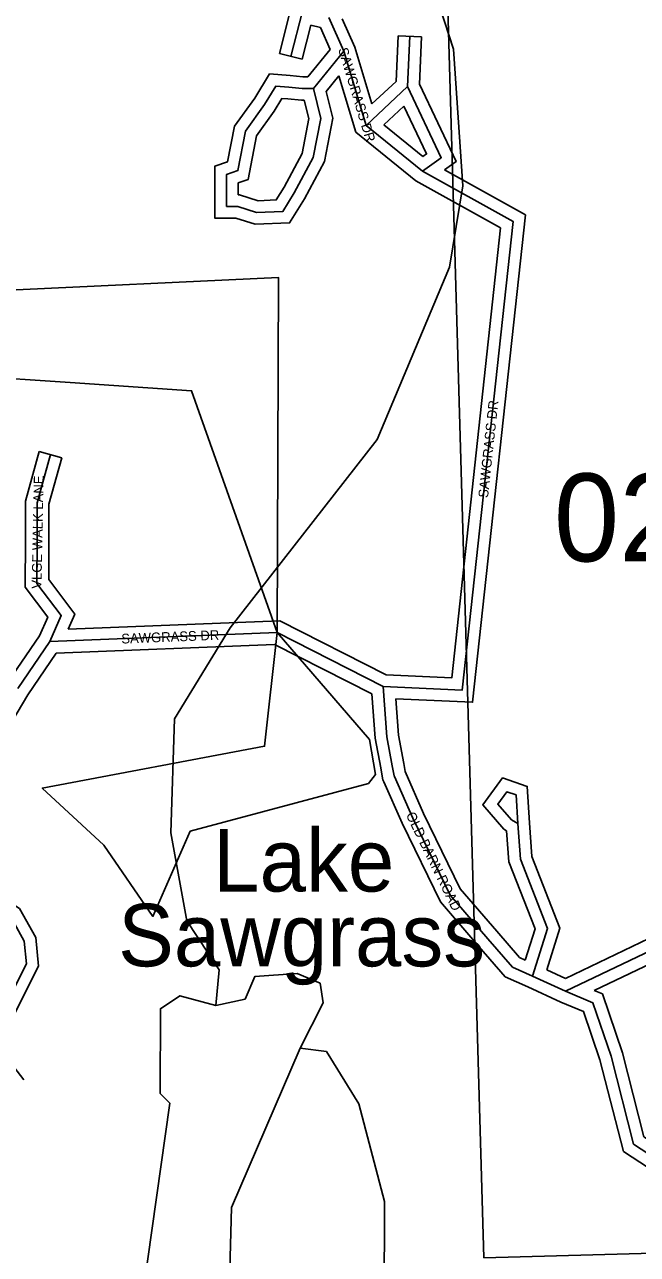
# Model space of a CAD drawing. Extents: x 418523 to 616617, y 1878279 to 2196743.
# Drawn here: x 538838 to 540407, y 2125567 to 2128715 of the extents above; entities that cross this region are included whole.
import ezdxf

# ---------------------------------------------------------------- set-up
doc = ezdxf.new("R2010")
doc.units = 0
for name, color, linetype in [('Level 1', 7, 'Continuous'), ('Level 2', 7, 'Continuous'), ('Level 31', 7, 'Continuous'), ('Level 32', 7, 'Continuous'), ('Level 34', 7, 'Continuous'), ('Level 41', 7, 'Continuous'), ('Level 5', 7, 'Continuous'), ('Level 7', 7, 'Continuous')]:
    doc.layers.add(name, color=color, linetype=linetype)

msp = doc.modelspace()

# ---------------------------------------------------------------- linework, layer by layer
at = {"layer": 'Level 1'}
for p, q in [((539858.598, 2130937.691), (540014.093, 2125557.777)), ((540014.093, 2125557.777), (542410.609, 2125623.264))]:
    msp.add_line(p, q, dxfattribs=at)
at = {"layer": 'Level 31'}
for p, q in [((539519.947, 2128633.342), (539549.39, 2128749.625)), ((539655.22, 2128646.725), (539616.635, 2128733.042)), ((539818.594, 2128556.005), (539824.064, 2128685.094)), ((539655.22, 2128646.725), (539577.504, 2128551.328)), ((539712.429, 2128456.699), (539655.22, 2128646.725)), ((539818.594, 2128556.005), (539712.429, 2128456.699)), ((539856.445, 2128339.492), (539712.429, 2128456.699)), ((538820.861, 2127015.046), (538902.772, 2127135.521)), ((538902.772, 2127135.521), (539484.863, 2127158.365)), ((539484.863, 2127158.365), (539755.837, 2127020.382)), ((540101.018, 2126669.774), (540084.3, 2126678.92)), ((540023.921, 2126374.713), (540086.884, 2126301.775)), ((540223.189, 2126240.238), (540545.347, 2126394.496)), ((540086.884, 2126301.775), (540138.314, 2126278.696)), ((540138.314, 2126278.696), (540223.189, 2126240.238))]:
    msp.add_line(p, q, dxfattribs=at)
for points in [[(539577.504, 2128551.328), (539596.53, 2128474.893), (539576.935, 2128374.945), (539528.615, 2128283.816), (539499.396, 2128236.632), (539432.087, 2128233.941), (539383.795, 2128249.371), (539355.043, 2128249.464), (539355.307, 2128331.292), (539384.091, 2128341.017), (539403.691, 2128442.422), (539452.252, 2128510.272), (539481.155, 2128557.094), (539514.954, 2128554.439)], [(539514.954, 2128554.439), (539548.751, 2128551.421), (539577.504, 2128551.328)], [(539856.445, 2128339.492), (539904.897, 2128373.886), (539818.594, 2128556.005)], [(539755.837, 2127020.382), (539958.345, 2127011.366), (540088.58, 2128211.093), (539856.445, 2128339.492)], [(538902.772, 2127135.521), (538932.056, 2127201.98), (538869.761, 2127284.374), (538870.125, 2127396.386), (538870.43, 2127490.943), (538904.321, 2127614.121)], [(539779.199, 2126817.373), (539765.219, 2126891.609), (539755.837, 2127020.382)], [(539785.114, 2126789.715), (539784.171, 2126791.536), (539779.199, 2126817.373)], [(540023.921, 2126374.713), (539927.905, 2126485.945), (539831.85, 2126683.006), (539785.114, 2126789.715)], [(540084.3, 2126678.92), (540049.355, 2126719.037), (540072.84, 2126750.966), (540096.196, 2126742.889), (540101.018, 2126669.774)], [(540101.018, 2126669.774), (540107.36, 2126578.47), (540176.938, 2126400.77), (540138.314, 2126278.696)], [(538538.421, 2126540.633), (538732.536, 2126475.631), (538802.537, 2126430.67), (538837.409, 2126368.367), (538843.224, 2126310.159), (538784.39, 2126193.609), (538748.939, 2126076.983), (538812.816, 2125994.946)], [(540223.189, 2126240.238), (540293.242, 2126210.918), (540339.568, 2126073.662), (540397.306, 2125849.086), (540531.632, 2125760.646), (540748.001, 2125735.951), (540817.919, 2125663.717)]]:
    msp.add_lwpolyline(points, dxfattribs=at)
at = {"layer": 'Level 32'}
for p, q in [((539490.865, 2128640.706), (539521.7, 2128762.487)), ((539549.03, 2128625.978), (539571.155, 2128713.358)), ((539571.155, 2128713.357), (539595.226, 2128707.421)), ((539620.291, 2128651.348), (539595.226, 2128707.421)), ((539683.395, 2128657.211), (539650.9, 2128729.901)), ((539789.14, 2128569.532), (539794.09, 2128686.364)), ((539794.09, 2128686.364), (539854.038, 2128683.823)), ((539848.883, 2128562.147), (539854.038, 2128683.823)), ((539490.865, 2128640.706), (539549.03, 2128625.978)), ((539620.291, 2128651.348), (539563.286, 2128581.374)), ((539727.225, 2128511.619), (539683.394, 2128657.212)), ((539642.785, 2128583.961), (539610.242, 2128544.012)), ((539686.356, 2128439.238), (539642.785, 2128583.961)), ((539789.14, 2128569.532), (539727.226, 2128511.619)), ((539809.08, 2128506.024), (539758.026, 2128458.269)), ((539857.686, 2128377.162), (539758.027, 2128458.269)), ((539839.584, 2128314.534), (539686.355, 2128439.238)), ((538875.396, 2127622.08), (538933.247, 2127606.161)), ((538949.596, 2127167.381), (539491.505, 2127188.649)), ((539491.504, 2127188.649), (539763.662, 2127050.064)), ((538795.555, 2127031.181), (538876.424, 2127150.123)), ((538919.073, 2127106.136), (539478.222, 2127128.079)), ((539478.223, 2127128.079), (539727.146, 2127001.325)), ((538846.179, 2126998.923), (538919.073, 2127106.136)), ((538583.238, 2126557.263), (538846.179, 2126998.922)), ((539812.205, 2126802.638), (539808.658, 2126823.043)), ((540072.228, 2126651.327), (540065.2, 2126655.173)), ((540222.84, 2126273.332), (540531.637, 2126421.193)), ((540046.631, 2126394.316), (540105.241, 2126326.418)), ((540001.212, 2126355.109), (540068.527, 2126277.129)), ((540296.499, 2126242.077), (540559.059, 2126367.798)), ((540105.242, 2126326.418), (540119.871, 2126319.855)), ((540174.95, 2126295.032), (540222.84, 2126273.332)), ((540068.526, 2126277.129), (540126.033, 2126251.326)), ((540126.033, 2126251.326), (540211.205, 2126212.731))]:
    msp.add_line(p, q, dxfattribs=at)
for points in [[(539610.242, 2128544.012), (539627.254, 2128475.666), (539605.521, 2128364.814), (539554.65, 2128268.875), (539516.515, 2128207.291), (539427.998, 2128203.752), (539379.071, 2128219.386), (539324.945, 2128219.561), (539325.376, 2128352.846), (539357.948, 2128363.851), (539375.48, 2128454.552), (539427.26, 2128526.901), (539465.246, 2128588.436), (539517.624, 2128584.321)], [(539517.624, 2128584.321), (539550.136, 2128581.417), (539563.286, 2128581.374)], [(539912.721, 2128342.648), (539942.786, 2128363.991), (539848.883, 2128562.146)], [(539554.037, 2128521.401), (539565.807, 2128474.12), (539548.35, 2128385.076), (539502.58, 2128298.758), (539482.278, 2128265.972), (539436.177, 2128264.129), (539388.519, 2128279.357), (539385.14, 2128279.368), (539385.238, 2128309.738), (539410.234, 2128318.184), (539431.903, 2128430.292), (539477.244, 2128493.643), (539497.064, 2128525.751), (539512.285, 2128524.556)], [(539512.285, 2128524.556), (539547.366, 2128521.424), (539554.038, 2128521.402)], [(539857.686, 2128377.163), (539867.009, 2128383.781), (539809.08, 2128506.025)], [(539788.211, 2126988.91), (539985.134, 2126980.143), (540120.559, 2128227.689), (539912.721, 2128342.648)], [(539763.662, 2127050.064), (539931.558, 2127042.589), (540056.601, 2128194.497), (539839.585, 2128314.534)], [(538876.424, 2127150.123), (538897.495, 2127197.946), (538839.728, 2127274.353), (538840.124, 2127396.483), (538840.443, 2127495.042), (538875.396, 2127622.08)], [(538949.596, 2127167.382), (538966.618, 2127206.012), (538899.794, 2127294.396), (538900.125, 2127396.289), (538900.418, 2127486.843), (538933.247, 2127606.161)], [(539749.716, 2126811.821), (539735.421, 2126887.731), (539727.146, 2127001.326)], [(539808.68, 2126822.926), (539795.015, 2126895.487), (539788.21, 2126988.91)], [(539758.024, 2126776.789), (539755.531, 2126781.605), (539749.739, 2126811.704)], [(540046.631, 2126394.316), (539953.165, 2126502.596), (539859.086, 2126695.601), (539812.205, 2126802.638)], [(540065.2, 2126655.173), (540010.95, 2126717.454), (540061.765, 2126786.54), (540124.821, 2126764.734), (540130.977, 2126671.402)], [(540001.211, 2126355.11), (539902.647, 2126469.294), (539804.615, 2126670.41), (539758.024, 2126776.789)], [(540130.977, 2126671.402), (540136.971, 2126585.131), (540208.74, 2126401.831), (540174.95, 2126295.032)], [(540072.227, 2126651.327), (540077.75, 2126571.809), (540145.136, 2126399.707), (540119.871, 2126319.855)], [(538583.238, 2126557.262), (538745.605, 2126502.892), (538825.055, 2126451.862), (538866.639, 2126377.566), (538873.945, 2126304.443), (538812.34, 2126182.403), (538782.166, 2126083.141), (538836.487, 2126013.378)], [(540296.499, 2126242.076), (540317.331, 2126233.358), (540368.347, 2126082.206), (540423.478, 2125867.775), (540542.149, 2125789.641), (540762.081, 2125764.539), (540816.925, 2125707.881)], [(540211.205, 2126212.731), (540269.153, 2126188.478), (540310.789, 2126065.118), (540371.135, 2125830.398), (540521.116, 2125731.651), (540733.92, 2125707.361), (540818.915, 2125619.553)]]:
    msp.add_lwpolyline(points, dxfattribs=at)
at = {"layer": 'Level 5'}
msp.add_line((539484.863, 2127158.365), (539721.325, 2126884.421), dxfattribs=at)
for points in [[(537759.239, 2130870.471), (537979.978, 2130763.706), (537819.988, 2130145.972), (538760.97, 2128033.547), (539487.793, 2128067.558), (539484.863, 2127158.365)], [(538954.84, 2127798.342), (538697.07, 2127815.546), (538412.35, 2127707.37), (538600.51, 2127270.339), (538442.291, 2127198.119)], [(539484.863, 2127158.365), (539265.682, 2127777.332), (538954.84, 2127798.342)], [(539718.565, 2126771.93), (539262.042, 2126649.933), (539166.546, 2126432.033), (539040.745, 2126614.282), (538883.23, 2126760.266), (539452.328, 2126867.526), (539484.863, 2127158.365)], [(539721.325, 2126884.421), (539736.78, 2126795.403), (539718.565, 2126771.93)], [(539543.96, 2126094.357), (539602.71, 2126210.861), (539594.538, 2126260.911), (539536.246, 2126286.122), (539427.845, 2126278.151), (539402.675, 2126219.859), (539327.575, 2126203.448)], [(539543.96, 2126094.357), (539367.565, 2125686.456), (539358.083, 2125336.366), (539399.475, 2125244.505), (539398.561, 2124961.067), (539340.21, 2124961.256), (539074.001, 2125137.208), (538991.186, 2125304.201), (538924.635, 2125346.112), (538933.292, 2125446.115), (539141.795, 2125470.437), (539210.057, 2125953.751), (539185.116, 2125978.821), (539185.832, 2126195.566), (539235.942, 2126228.747), (539327.575, 2126203.448)]]:
    msp.add_lwpolyline(points, dxfattribs=at)
at = {"layer": 'Level 7'}
for points in [[(539318.683, 2131163.651), (539359.121, 2130780.042), (539384.102, 2130763.272), (539465.605, 2130196.139), (539490.546, 2130179.369), (539530.995, 2129795.77), (539589.117, 2129720.578), (539935.755, 2128652.375), (539959.623, 2128302.146), (539925.587, 2128093.871), (539740.753, 2127652.628), (539364.055, 2127170.332), (539221.587, 2126937.405), (539212.303, 2126645.637), (539253.239, 2126420.422), (539336.213, 2126295.11), (539327.575, 2126203.448)], [(539543.96, 2126094.357), (539610.622, 2126085.817), (539693.566, 2125952.145), (539759.433, 2125701.86), (539756.929, 2124926.57), (539781.84, 2124901.47), (539798.123, 2124776.386), (539763.887, 2124509.72), (539394.775, 2123802.338)]]:
    msp.add_lwpolyline(points, dxfattribs=at)

# ---------------------------------------------------------------- texts
at = {"layer": 'Level 2'}
msp.add_text('02-04-29', height=225, dxfattribs=at).set_placement((540193.007, 2127340.713))
at = {"layer": 'Level 34'}
for s, height, rotation, p in [('SAWGRASS DR', 25, 286.753828, (539640.666, 2128651.706)), ('SAWGRASS DR', 25, 83.803425, (540024.211, 2127502.323)), ('VLGE WALK LANE', 25, 88.836858, (538881.006, 2127270.561)), ('SAWGRASS DR', 24.99916, 2.246817, (539086.206, 2127130.213)), ('OLD BARN ROAD', 25, 295.985608, (539813.58, 2126691.964))]:
    msp.add_text(s, height=height, rotation=rotation, dxfattribs=at).set_placement(p)
at = {"layer": 'Level 41'}
for s, p in [('Lake', (539320.61, 2126495.507)), ('Sawgrass', (539077.465, 2126304.018))]:
    msp.add_text(s, height=160, dxfattribs=at).set_placement(p)

doc.saveas('drawing.dxf')
